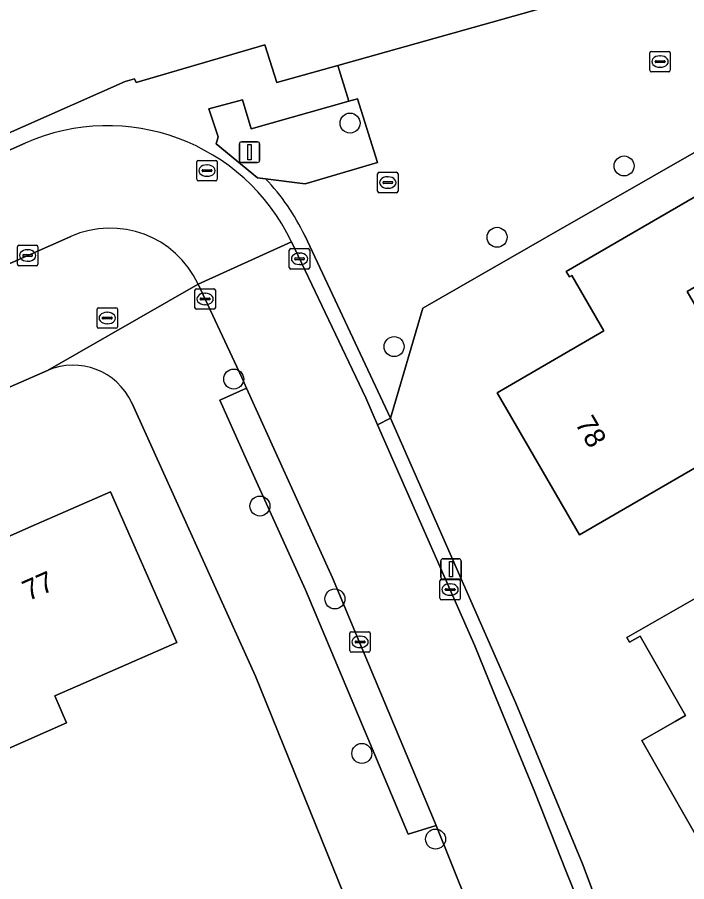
# Model space of a CAD drawing. Extents: x 158455 to 159797, y 387218 to 388672.
# Drawn here: x 159657 to 159689.76, y 387890.58 to 387932.86 of the extents above; entities that cross this region are included whole.
import ezdxf

# ---------------------------------------------------------------- set-up
doc = ezdxf.new("R2010")
doc.units = 0
for name, color, linetype in [('IMGEO_Boom', 7, 'Continuous'), ('IMGEO_Brandkraan', 7, 'Continuous'), ('IMGEO_Erf', 7, 'Continuous'), ('IMGEO_Kolk', 7, 'Continuous'), ('IMGEO_Lichtmast', 7, 'Continuous'), ('IMGEO_Muur', 7, 'Continuous'), ('IMGEO_Pand', 7, 'Continuous'), ('IMGEO_Pand_nummerreeks', 7, 'Continuous'), ('IMGEO_Parkeervlak_open', 7, 'Continuous'), ('IMGEO_Rijbaan_lokaal_open', 7, 'Continuous'), ('IMGEO_Rioolput', 7, 'Continuous'), ('IMGEO_Voetpad_open', 7, 'Continuous')]:
    doc.layers.add(name, color=color, linetype=linetype)

msp = doc.modelspace()

# ---------------------------------------------------------------- linework, layer by layer
at = {"layer": 'IMGEO_Boom'}
for centre in [(159673.279, 387927.684), (159686.691, 387925.588), (159680.475, 387922.098), (159675.437, 387916.752), (159667.587, 387915.165), (159668.869, 387908.956), (159672.539, 387904.41), (159673.859, 387896.855), (159677.465, 387892.664)]:
    msp.add_circle(centre, 0.489, dxfattribs=at)
at = {"layer": 'IMGEO_Brandkraan'}
for p, q in [((159660.898, 387917.724), (159660.898, 387918.576)), ((159660.973, 387918.65), (159661.825, 387918.65)), ((159661.899, 387918.576), (159661.899, 387917.724)), ((159661.157, 387918.144), (159661.157, 387918.156)), ((159661.595, 387918.107), (159661.197, 387918.107)), ((159661.2, 387918.193), (159661.598, 387918.193)), ((159661.386, 387918.43), (159661.411, 387918.43)), ((159661.641, 387918.156), (159661.641, 387918.144)), ((159661.825, 387917.65), (159660.973, 387917.65)), ((159661.409, 387917.87), (159661.384, 387917.87))]:
    msp.add_line(p, q, dxfattribs=at)
for points in [[(159660.898, 387917.724), (159660.898, 387918.576)], [(159660.973, 387918.65), (159661.825, 387918.65)], [(159661.899, 387918.576), (159661.899, 387917.724)], [(159661.825, 387917.65), (159660.973, 387917.65)]]:
    msp.add_lwpolyline(points, dxfattribs=at)
for centre, radius, start, end in [((159660.975, 387918.574), 0.0765, 91.552, 178.448), ((159660.975, 387918.574), 0.0765, 91.552, 178.448), ((159661.823, 387918.574), 0.0765, 1.552, 88.448), ((159661.823, 387918.574), 0.0765, 1.552, 88.448), ((159661.197, 387918.153), 0.0403, 85.8775, 175.7526), ((159661.194, 387918.143), 0.0366, 178.938, 274.7102), ((159661.598, 387918.15), 0.043, 264.8664, 352.4533), ((159661.602, 387918.155), 0.0386, 1.7309, 96.639), ((159660.975, 387917.726), 0.0765, 181.552, 268.448), ((159660.975, 387917.726), 0.0765, 181.552, 268.448), ((159661.823, 387917.726), 0.0765, 271.552, 358.448), ((159661.823, 387917.726), 0.0765, 271.552, 358.448)]:
    msp.add_arc(centre, radius, start, end, dxfattribs=at)
for centre, major_axis, ratio, start_param, end_param in [((159661.385, 387918.15), (-0.387, 0.002), 0.722429, 4.712389, 7.853982), ((159661.41, 387918.15), (-0.39, 0.002), 0.717154, 1.570796, 4.712389)]:
    msp.add_ellipse(centre, major_axis=major_axis, ratio=ratio, start_param=start_param, end_param=end_param, dxfattribs=at)
at = {"layer": 'IMGEO_Erf'}
for points in [[(159702.19, 387970.058), (159647.419, 387954.921), (159633.893, 387951.057), (159634.028, 387950.585), (159634.407, 387949.235), (159613.147, 387943.256), (159602.889, 387938.954), (159599.862, 387929.051), (159598.754, 387925.426), (159600.473, 387921.414), (159603.695, 387913.897), (159605.238, 387909.562), (159606.579, 387905.072), (159662.277, 387929.722), (159662.726, 387929.849), (159662.808, 387929.675), (159669.109, 387931.514), (159669.706, 387929.67), (159672.689, 387930.509), (159685.527, 387934.12), (159684.978, 387936.075), (159696.722, 387939.407)], [(159698.454, 387931.01), (159682.894, 387922.1), (159676.85, 387918.639), (159675.263, 387913.26), (159681.394, 387899.313), (159684.655, 387891.448), (159686.838, 387885.63), (159691.857, 387871.353)], [(159658.474, 387915.578), (159615.46, 387896.763), (159596.208, 387888.17)], [(159684.448, 387858.253), (159678.761, 387875.107), (159674.874, 387885.293), (159668.658, 387900.633), (159662.597, 387914.003)], [(159655.784, 387907.116), (159657.676, 387907.948), (159661.557, 387909.655), (159664.798, 387902.287), (159660.222, 387900.274), (159658.832, 387899.663), (159659.412, 387898.349), (159656.272, 387896.968)]]:
    msp.add_lwpolyline(points, dxfattribs=at)
for points in [[(159680.486, 387914.499), (159685.701, 387917.524), (159684.135, 387920.225), (159684.018, 387920.157), (159683.863, 387920.425), (159690.885, 387924.497), (159692.876, 387921.064), (159692.585, 387920.895), (159692.507, 387921.03), (159689.784, 387919.45), (159692.061, 387915.524), (159693.624, 387912.83), (159684.518, 387907.548)], [(159691.13, 387891.225), (159687.555, 387897.491), (159689.184, 387898.421), (159689.696, 387898.713), (159687.484, 387902.59), (159686.958, 387902.289), (159686.819, 387902.532), (159694.7, 387907.029), (159698.608, 387900.18), (159696.93, 387899.223), (159698.948, 387895.687)]]:
    msp.add_lwpolyline(points, close=True, dxfattribs=at)
msp.add_arc((159659.739, 387912.707), 3.138, 24.4009, 113.785, dxfattribs=at)
at = {"layer": 'IMGEO_Kolk'}
for p, q in [((159688.028, 387931.193), (159688.88, 387931.193)), ((159687.953, 387930.267), (159687.953, 387931.119)), ((159688.255, 387930.736), (159688.653, 387930.736)), ((159688.441, 387930.973), (159688.466, 387930.973)), ((159688.954, 387931.119), (159688.954, 387930.267)), ((159688.212, 387930.687), (159688.212, 387930.699)), ((159688.65, 387930.65), (159688.252, 387930.65)), ((159688.464, 387930.413), (159688.439, 387930.413)), ((159688.696, 387930.699), (159688.696, 387930.687)), ((159688.88, 387930.193), (159688.028, 387930.193)), ((159674.704, 387925.278), (159675.556, 387925.278)), ((159674.629, 387924.352), (159674.629, 387925.204)), ((159674.931, 387924.821), (159675.329, 387924.821)), ((159675.117, 387925.058), (159675.142, 387925.058)), ((159675.63, 387925.204), (159675.63, 387924.352)), ((159674.888, 387924.772), (159674.888, 387924.784)), ((159675.326, 387924.735), (159674.928, 387924.735)), ((159675.14, 387924.498), (159675.115, 387924.498)), ((159675.372, 387924.784), (159675.372, 387924.772)), ((159675.556, 387924.278), (159674.704, 387924.278)), ((159657.002, 387920.783), (159657.002, 387921.635)), ((159657.077, 387921.709), (159657.929, 387921.709)), ((159657.49, 387921.489), (159657.515, 387921.489)), ((159658.003, 387921.635), (159658.003, 387920.783)), ((159670.309, 387920.62), (159670.309, 387921.472)), ((159670.384, 387921.546), (159671.236, 387921.546)), ((159671.31, 387921.472), (159671.31, 387920.62)), ((159657.261, 387921.203), (159657.261, 387921.215)), ((159657.699, 387921.166), (159657.301, 387921.166)), ((159657.304, 387921.252), (159657.702, 387921.252)), ((159657.745, 387921.215), (159657.745, 387921.203)), ((159670.568, 387921.04), (159670.568, 387921.052)), ((159671.006, 387921.003), (159670.608, 387921.003)), ((159670.611, 387921.089), (159671.009, 387921.089)), ((159670.797, 387921.326), (159670.822, 387921.326)), ((159671.052, 387921.052), (159671.052, 387921.04)), ((159657.929, 387920.709), (159657.077, 387920.709)), ((159657.513, 387920.929), (159657.488, 387920.929)), ((159670.82, 387920.766), (159670.795, 387920.766)), ((159671.236, 387920.546), (159670.384, 387920.546)), ((159665.688, 387918.657), (159665.688, 387919.509)), ((159665.763, 387919.583), (159666.615, 387919.583)), ((159666.176, 387919.363), (159666.201, 387919.363)), ((159666.689, 387919.509), (159666.689, 387918.657)), ((159665.947, 387919.077), (159665.947, 387919.089)), ((159666.385, 387919.04), (159665.987, 387919.04)), ((159665.99, 387919.126), (159666.388, 387919.126)), ((159666.431, 387919.089), (159666.431, 387919.077)), ((159666.615, 387918.583), (159665.763, 387918.583)), ((159666.199, 387918.803), (159666.174, 387918.803)), ((159677.752, 387905.369), (159678.604, 387905.369)), ((159677.677, 387904.443), (159677.677, 387905.295)), ((159678.165, 387905.149), (159678.19, 387905.149)), ((159678.678, 387905.295), (159678.678, 387904.443)), ((159677.936, 387904.863), (159677.936, 387904.875)), ((159678.374, 387904.826), (159677.976, 387904.826)), ((159677.979, 387904.912), (159678.377, 387904.912)), ((159678.188, 387904.589), (159678.163, 387904.589)), ((159678.42, 387904.875), (159678.42, 387904.863)), ((159678.604, 387904.369), (159677.752, 387904.369)), ((159673.346, 387902.809), (159674.198, 387902.809)), ((159673.271, 387901.883), (159673.271, 387902.735)), ((159673.759, 387902.589), (159673.784, 387902.589)), ((159674.272, 387902.735), (159674.272, 387901.883)), ((159673.53, 387902.303), (159673.53, 387902.315)), ((159673.968, 387902.266), (159673.57, 387902.266)), ((159673.573, 387902.352), (159673.971, 387902.352)), ((159673.782, 387902.029), (159673.757, 387902.029)), ((159674.014, 387902.315), (159674.014, 387902.303)), ((159674.198, 387901.809), (159673.346, 387901.809))]:
    msp.add_line(p, q, dxfattribs=at)
for points in [[(159688.028, 387931.193), (159688.88, 387931.193)], [(159687.953, 387930.267), (159687.953, 387931.119)], [(159688.954, 387931.119), (159688.954, 387930.267)], [(159688.88, 387930.193), (159688.028, 387930.193)], [(159674.704, 387925.278), (159675.556, 387925.278)], [(159674.629, 387924.352), (159674.629, 387925.204)], [(159675.63, 387925.204), (159675.63, 387924.352)], [(159675.556, 387924.278), (159674.704, 387924.278)], [(159657.002, 387920.783), (159657.002, 387921.635)], [(159657.077, 387921.709), (159657.929, 387921.709)], [(159658.003, 387921.635), (159658.003, 387920.783)], [(159670.309, 387920.62), (159670.309, 387921.472)], [(159670.384, 387921.546), (159671.236, 387921.546)], [(159671.31, 387921.472), (159671.31, 387920.62)], [(159657.929, 387920.709), (159657.077, 387920.709)], [(159671.236, 387920.546), (159670.384, 387920.546)], [(159665.688, 387918.657), (159665.688, 387919.509)], [(159665.763, 387919.583), (159666.615, 387919.583)], [(159666.689, 387919.509), (159666.689, 387918.657)], [(159666.615, 387918.583), (159665.763, 387918.583)], [(159677.752, 387905.369), (159678.604, 387905.369)], [(159677.677, 387904.443), (159677.677, 387905.295)], [(159678.678, 387905.295), (159678.678, 387904.443)], [(159678.604, 387904.369), (159677.752, 387904.369)], [(159673.346, 387902.809), (159674.198, 387902.809)], [(159673.271, 387901.883), (159673.271, 387902.735)], [(159674.272, 387902.735), (159674.272, 387901.883)], [(159674.198, 387901.809), (159673.346, 387901.809)]]:
    msp.add_lwpolyline(points, dxfattribs=at)
for centre, radius, start, end in [((159688.03, 387931.117), 0.0765, 91.552, 178.448), ((159688.03, 387931.117), 0.0765, 91.552, 178.448), ((159688.878, 387931.117), 0.0765, 1.552, 88.448), ((159688.878, 387931.117), 0.0765, 1.552, 88.448), ((159688.252, 387930.696), 0.0403, 85.8775, 175.7526), ((159688.657, 387930.698), 0.0386, 1.7309, 96.639), ((159688.249, 387930.686), 0.0366, 178.938, 274.7102), ((159688.653, 387930.693), 0.043, 264.8664, 352.4533), ((159688.03, 387930.269), 0.0765, 181.552, 268.448), ((159688.03, 387930.269), 0.0765, 181.552, 268.448), ((159688.878, 387930.269), 0.0765, 271.552, 358.448), ((159688.878, 387930.269), 0.0765, 271.552, 358.448), ((159674.706, 387925.202), 0.0765, 91.552, 178.448), ((159674.706, 387925.202), 0.0765, 91.552, 178.448), ((159675.554, 387925.202), 0.0765, 1.552, 88.448), ((159675.554, 387925.202), 0.0765, 1.552, 88.448), ((159674.928, 387924.781), 0.0403, 85.8775, 175.7526), ((159675.333, 387924.783), 0.0386, 1.7309, 96.639), ((159674.925, 387924.771), 0.0366, 178.938, 274.7102), ((159675.329, 387924.778), 0.043, 264.8664, 352.4533), ((159674.706, 387924.354), 0.0765, 181.552, 268.448), ((159674.706, 387924.354), 0.0765, 181.552, 268.448), ((159675.554, 387924.354), 0.0765, 271.552, 358.448), ((159675.554, 387924.354), 0.0765, 271.552, 358.448), ((159657.079, 387921.633), 0.0765, 91.552, 178.448), ((159657.079, 387921.633), 0.0765, 91.552, 178.448), ((159657.927, 387921.633), 0.0765, 1.552, 88.448), ((159657.927, 387921.633), 0.0765, 1.552, 88.448), ((159670.386, 387921.47), 0.0765, 91.552, 178.448), ((159670.386, 387921.47), 0.0765, 91.552, 178.448), ((159671.234, 387921.47), 0.0765, 1.552, 88.448), ((159671.234, 387921.47), 0.0765, 1.552, 88.448), ((159657.301, 387921.212), 0.0403, 85.8775, 175.7526), ((159657.298, 387921.202), 0.0366, 178.938, 274.7102), ((159657.702, 387921.209), 0.043, 264.8664, 352.4533), ((159657.706, 387921.214), 0.0386, 1.7309, 96.639), ((159670.608, 387921.049), 0.0403, 85.8775, 175.7526), ((159670.605, 387921.039), 0.0366, 178.938, 274.7102), ((159671.009, 387921.046), 0.043, 264.8664, 352.4533), ((159671.013, 387921.051), 0.0386, 1.7309, 96.639), ((159657.079, 387920.785), 0.0765, 181.552, 268.448), ((159657.079, 387920.785), 0.0765, 181.552, 268.448), ((159657.927, 387920.785), 0.0765, 271.552, 358.448), ((159657.927, 387920.785), 0.0765, 271.552, 358.448), ((159670.386, 387920.622), 0.0765, 181.552, 268.448), ((159670.386, 387920.622), 0.0765, 181.552, 268.448), ((159671.234, 387920.622), 0.0765, 271.552, 358.448), ((159671.234, 387920.622), 0.0765, 271.552, 358.448), ((159665.765, 387919.507), 0.0765, 91.552, 178.448), ((159665.765, 387919.507), 0.0765, 91.552, 178.448), ((159666.613, 387919.507), 0.0765, 1.552, 88.448), ((159666.613, 387919.507), 0.0765, 1.552, 88.448), ((159665.987, 387919.086), 0.0403, 85.8775, 175.7526), ((159665.984, 387919.076), 0.0366, 178.938, 274.7102), ((159666.388, 387919.083), 0.043, 264.8664, 352.4533), ((159666.392, 387919.088), 0.0386, 1.7309, 96.639), ((159665.765, 387918.659), 0.0765, 181.552, 268.448), ((159665.765, 387918.659), 0.0765, 181.552, 268.448), ((159666.613, 387918.659), 0.0765, 271.552, 358.448), ((159666.613, 387918.659), 0.0765, 271.552, 358.448), ((159677.754, 387905.293), 0.0765, 91.552, 178.448), ((159677.754, 387905.293), 0.0765, 91.552, 178.448), ((159678.602, 387905.293), 0.0765, 1.552, 88.448), ((159678.602, 387905.293), 0.0765, 1.552, 88.448), ((159677.976, 387904.872), 0.0403, 85.8775, 175.7526), ((159677.973, 387904.862), 0.0366, 178.938, 274.7102), ((159678.377, 387904.869), 0.043, 264.8664, 352.4533), ((159678.381, 387904.874), 0.0386, 1.7309, 96.639), ((159677.754, 387904.445), 0.0765, 181.552, 268.448), ((159677.754, 387904.445), 0.0765, 181.552, 268.448), ((159678.602, 387904.445), 0.0765, 271.552, 358.448), ((159678.602, 387904.445), 0.0765, 271.552, 358.448), ((159673.348, 387902.733), 0.0765, 91.552, 178.448), ((159673.348, 387902.733), 0.0765, 91.552, 178.448), ((159674.196, 387902.733), 0.0765, 1.552, 88.448), ((159674.196, 387902.733), 0.0765, 1.552, 88.448), ((159673.57, 387902.312), 0.0403, 85.8775, 175.7526), ((159673.567, 387902.302), 0.0366, 178.938, 274.7102), ((159673.971, 387902.309), 0.043, 264.8664, 352.4533), ((159673.975, 387902.314), 0.0386, 1.7309, 96.639), ((159673.348, 387901.885), 0.0765, 181.552, 268.448), ((159673.348, 387901.885), 0.0765, 181.552, 268.448), ((159674.196, 387901.885), 0.0765, 271.552, 358.448), ((159674.196, 387901.885), 0.0765, 271.552, 358.448)]:
    msp.add_arc(centre, radius, start, end, dxfattribs=at)
for centre, major_axis, ratio, start_param, end_param in [((159688.44, 387930.693), (-0.387, 0.002), 0.722429, 4.712389, 7.853982), ((159688.465, 387930.693), (-0.39, 0.002), 0.717154, 1.570796, 4.712389), ((159675.116, 387924.778), (-0.387, 0.002), 0.722429, 4.712389, 7.853982), ((159675.141, 387924.778), (-0.39, 0.002), 0.717154, 1.570796, 4.712389), ((159657.489, 387921.209), (-0.387, 0.002), 0.722429, 4.712389, 7.853982), ((159657.514, 387921.209), (-0.39, 0.002), 0.717154, 1.570796, 4.712389), ((159670.796, 387921.046), (-0.387, 0.002), 0.722429, 4.712389, 7.853982), ((159670.821, 387921.046), (-0.39, 0.002), 0.717154, 1.570796, 4.712389), ((159666.175, 387919.083), (-0.387, 0.002), 0.722429, 4.712389, 7.853982), ((159666.2, 387919.083), (-0.39, 0.002), 0.717154, 1.570796, 4.712389), ((159678.164, 387904.869), (-0.387, 0.002), 0.722429, 4.712389, 7.853982), ((159678.189, 387904.869), (-0.39, 0.002), 0.717154, 1.570796, 4.712389), ((159673.758, 387902.309), (-0.387, 0.002), 0.722429, 4.712389, 7.853982), ((159673.783, 387902.309), (-0.39, 0.002), 0.717154, 1.570796, 4.712389)]:
    msp.add_ellipse(centre, major_axis=major_axis, ratio=ratio, start_param=start_param, end_param=end_param, dxfattribs=at)
at = {"layer": 'IMGEO_Lichtmast'}
for p, q in [((159667.865, 387925.863), (159667.865, 387926.663)), ((159667.865, 387926.663), (159667.865, 387925.863)), ((159667.965, 387926.763), (159668.755, 387926.763)), ((159668.755, 387926.763), (159667.965, 387926.763)), ((159668.855, 387926.663), (159668.855, 387925.863)), ((159668.855, 387925.863), (159668.855, 387926.663)), ((159668.755, 387925.763), (159667.965, 387925.763)), ((159667.965, 387925.763), (159668.755, 387925.763)), ((159677.724, 387905.473), (159677.724, 387906.273)), ((159677.724, 387906.273), (159677.724, 387905.473)), ((159677.824, 387906.373), (159678.614, 387906.373)), ((159678.614, 387906.373), (159677.824, 387906.373)), ((159678.714, 387906.273), (159678.714, 387905.473)), ((159678.714, 387905.473), (159678.714, 387906.273)), ((159678.614, 387905.373), (159677.824, 387905.373)), ((159677.824, 387905.373), (159678.614, 387905.373))]:
    msp.add_line(p, q, dxfattribs=at)
for points in [[(159668.285, 387926.638), (159668.435, 387926.638), (159668.435, 387925.888), (159668.285, 387925.888), (159668.285, 387926.638)], [(159678.144, 387906.248), (159678.294, 387906.248), (159678.294, 387905.498), (159678.144, 387905.498), (159678.144, 387906.248)]]:
    msp.add_lwpolyline(points, dxfattribs=at)
for centre, start, end in [((159667.965, 387926.663), 90, 180), ((159667.965, 387926.663), 90, 180), ((159668.755, 387926.663), 0, 90), ((159668.755, 387926.663), 360, 90), ((159667.965, 387925.863), 180, 270), ((159667.965, 387925.863), 180, 270), ((159668.755, 387925.863), 270, 0), ((159668.755, 387925.863), 270, 0), ((159677.824, 387906.273), 90, 180), ((159677.824, 387906.273), 90, 180), ((159678.614, 387906.273), 0, 90), ((159678.614, 387906.273), 360, 90), ((159677.824, 387905.473), 180, 270), ((159677.824, 387905.473), 180, 270), ((159678.614, 387905.473), 270, 0), ((159678.614, 387905.473), 270, 0)]:
    msp.add_arc(centre, 0.1, start, end, dxfattribs=at)
at = {"layer": 'IMGEO_Muur'}
msp.add_lwpolyline([(159682.894, 387922.1), (159698.454, 387931.01)], dxfattribs=at)
at = {"layer": 'IMGEO_Pand'}
for points in [[(159692.876, 387921.064), (159690.885, 387924.497), (159683.863, 387920.425), (159684.018, 387920.157), (159684.135, 387920.225), (159685.701, 387917.524), (159680.486, 387914.499), (159684.518, 387907.548), (159693.624, 387912.83), (159692.061, 387915.524), (159689.784, 387919.45), (159692.507, 387921.03), (159692.585, 387920.895)], [(159656.272, 387896.968), (159659.412, 387898.349), (159658.832, 387899.663), (159660.222, 387900.274), (159664.798, 387902.287), (159661.557, 387909.655), (159657.676, 387907.948), (159655.784, 387907.116), (159655.009, 387908.877), (159651.571, 387907.365)], [(159689.184, 387898.421), (159687.555, 387897.491), (159691.13, 387891.225), (159698.948, 387895.687), (159696.93, 387899.223), (159698.608, 387900.18), (159694.7, 387907.029), (159686.819, 387902.532), (159686.958, 387902.289), (159687.484, 387902.59), (159689.696, 387898.713)]]:
    msp.add_lwpolyline(points, close=True, dxfattribs=at)
at = {"layer": 'IMGEO_Parkeervlak_open'}
msp.add_lwpolyline([(159677.502, 387893.336), (159672.422, 387905.449), (159669.55, 387911.77), (159668.221, 387914.722), (159666.902, 387914.133), (159668.234, 387911.175), (159671.102, 387904.863), (159676.119, 387892.902)], close=True, dxfattribs=at)
at = {"layer": 'IMGEO_Rijbaan_lokaal_open'}
for points in [[(159701.675, 387932.855), (159706.664, 387935.712), (159707.442, 387933.503), (159711.198, 387934.585), (159709.532, 387940.592), (159708.508, 387944.283), (159709.449, 387946.114), (159708.62, 387949.114), (159709.602, 387949.394), (159709.113, 387951.144), (159707.712, 387950.771), (159698.681, 387948.229), (159699.755, 387944.413), (159696.722, 387939.407), (159684.978, 387936.075), (159685.527, 387934.12), (159672.689, 387930.509), (159673.229, 387928.756), (159673.648, 387928.874), (159674.625, 387925.753), (159671.084, 387924.713), (159669.148, 387924.96)], [(159671.061, 387922.183), (159675.263, 387913.26), (159676.85, 387918.639), (159682.894, 387922.1), (159698.454, 387931.01), (159701.675, 387932.855)], [(159657.385, 387926.706), (159626.351, 387912.999), (159607.091, 387904.47), (159598.127, 387900.501)], [(159598.053, 387895.311), (159600.083, 387896.013), (159610.453, 387900.52), (159614.917, 387902.46), (159625.311, 387906.978), (159626.165, 387907.349), (159633.471, 387910.58), (159642.686, 387914.655), (159651.262, 387918.448), (159655.62, 387920.375), (159659.615, 387922.142)], [(159691.237, 387871.154), (159686.163, 387885.389), (159683.855, 387891.078), (159682.327, 387894.958), (159680.297, 387899.87), (159679.391, 387902.124), (159675.394, 387911.176), (159674.629, 387912.927), (159674.054, 387914.243), (159670.415, 387921.875), (159665.847, 387919.81), (159667.986, 387915.245), (159668.221, 387914.722), (159669.55, 387911.77), (159672.422, 387905.449), (159677.502, 387893.336), (159679.854, 387887.442), (159682.622, 387880.243), (159683.718, 387877.284), (159686.936, 387868.226), (159690.383, 387857.829)], [(159665.847, 387919.81), (159670.415, 387921.875)]]:
    msp.add_lwpolyline(points, dxfattribs=at)
for centre, radius, start, end in [((159661.413, 387917.584), 9.972, 25.4875, 113.827), ((159661.45, 387917.61), 10.643, 25.4471, 43.6767), ((159661.54, 387917.792), 4.756, 25.0996, 113.8689)]:
    msp.add_arc(centre, radius, start, end, dxfattribs=at)
at = {"layer": 'IMGEO_Rioolput'}
for p, q in [((159665.782, 387924.935), (159665.782, 387925.787)), ((159665.857, 387925.861), (159666.709, 387925.861)), ((159666.27, 387925.641), (159666.295, 387925.641)), ((159666.783, 387925.787), (159666.783, 387924.935)), ((159666.041, 387925.355), (159666.041, 387925.367)), ((159666.479, 387925.318), (159666.081, 387925.318)), ((159666.084, 387925.404), (159666.482, 387925.404)), ((159666.525, 387925.367), (159666.525, 387925.355)), ((159666.709, 387924.861), (159665.857, 387924.861)), ((159666.293, 387925.081), (159666.268, 387925.081))]:
    msp.add_line(p, q, dxfattribs=at)
for points in [[(159665.782, 387924.935), (159665.782, 387925.787)], [(159665.857, 387925.861), (159666.709, 387925.861)], [(159666.783, 387925.787), (159666.783, 387924.935)], [(159666.709, 387924.861), (159665.857, 387924.861)]]:
    msp.add_lwpolyline(points, dxfattribs=at)
for centre, radius, start, end in [((159665.859, 387925.785), 0.0765, 91.552, 178.448), ((159665.859, 387925.785), 0.0765, 91.552, 178.448), ((159666.707, 387925.785), 0.0765, 1.552, 88.448), ((159666.707, 387925.785), 0.0765, 1.552, 88.448), ((159666.081, 387925.364), 0.0403, 85.8775, 175.7526), ((159666.078, 387925.354), 0.0366, 178.938, 274.7102), ((159666.482, 387925.361), 0.043, 264.8664, 352.4533), ((159666.486, 387925.366), 0.0386, 1.7309, 96.639), ((159665.859, 387924.937), 0.0765, 181.552, 268.448), ((159665.859, 387924.937), 0.0765, 181.552, 268.448), ((159666.707, 387924.937), 0.0765, 271.552, 358.448), ((159666.707, 387924.937), 0.0765, 271.552, 358.448)]:
    msp.add_arc(centre, radius, start, end, dxfattribs=at)
for centre, major_axis, ratio, start_param, end_param in [((159666.269, 387925.361), (-0.387, 0.002), 0.722429, 4.712389, 7.853982), ((159666.294, 387925.361), (-0.39, 0.002), 0.717154, 1.570796, 4.712389)]:
    msp.add_ellipse(centre, major_axis=major_axis, ratio=ratio, start_param=start_param, end_param=end_param, dxfattribs=at)
at = {"layer": 'IMGEO_Voetpad_open'}
for points in [[(159669.148, 387924.96), (159668.751, 387925.011), (159666.737, 387926.672), (159666.823, 387927.013), (159666.37, 387928.378), (159668.025, 387928.824), (159668.448, 387927.406), (159673.229, 387928.756), (159672.689, 387930.509), (159669.706, 387929.67), (159669.109, 387931.514), (159662.808, 387929.675), (159662.726, 387929.849), (159662.277, 387929.722), (159606.579, 387905.072), (159598.485, 387901.496), (159596.639, 387900.927), (159594.957, 387900.655), (159593.339, 387906.166), (159592.821, 387906.018), (159591.354, 387906.466)], [(159626.351, 387912.999), (159657.385, 387926.706)], [(159659.615, 387922.142), (159655.62, 387920.375), (159656.24, 387919.066), (159651.875, 387917.136), (159651.262, 387918.448), (159642.686, 387914.655), (159643.298, 387913.343), (159634.084, 387909.268), (159633.471, 387910.58), (159626.165, 387907.349), (159625.311, 387906.978), (159625.924, 387905.665), (159615.529, 387901.148), (159614.917, 387902.46), (159610.453, 387900.52), (159611.065, 387899.208), (159598.736, 387893.849), (159598.053, 387895.311)], [(159670.415, 387921.875), (159674.054, 387914.243), (159674.629, 387912.927), (159675.263, 387913.26), (159671.061, 387922.183)], [(159658.474, 387915.578), (159665.847, 387919.81)], [(159671.102, 387904.863), (159668.234, 387911.175), (159666.902, 387914.133), (159668.221, 387914.722), (159667.986, 387915.245), (159665.847, 387919.81), (159658.474, 387915.578)], [(159595.67, 387894.925), (159596.208, 387888.17), (159615.46, 387896.763), (159658.474, 387915.578)], [(159662.597, 387914.003), (159668.658, 387900.633), (159674.874, 387885.293), (159678.761, 387875.107), (159684.448, 387858.253), (159688.291, 387859.616), (159685.571, 387867.757), (159686.936, 387868.226), (159683.718, 387877.284), (159682.362, 387876.788), (159681.27, 387879.737), (159678.51, 387886.914), (159679.854, 387887.442), (159677.502, 387893.336), (159676.119, 387892.902), (159671.102, 387904.863)], [(159691.857, 387871.353), (159686.838, 387885.63), (159684.655, 387891.448), (159681.394, 387899.313), (159675.263, 387913.26), (159674.629, 387912.927), (159675.394, 387911.176), (159679.391, 387902.124), (159680.297, 387899.87), (159682.327, 387894.958), (159683.855, 387891.078), (159686.163, 387885.389), (159691.237, 387871.154)]]:
    msp.add_lwpolyline(points, dxfattribs=at)
msp.add_lwpolyline([(159673.648, 387928.874), (159673.229, 387928.756), (159668.448, 387927.406), (159668.025, 387928.824), (159666.37, 387928.378), (159666.823, 387927.013), (159666.737, 387926.672), (159668.751, 387925.011), (159669.148, 387924.96), (159671.084, 387924.713), (159674.625, 387925.753)], close=True, dxfattribs=at)
for centre, radius, start, end in [((159661.413, 387917.584), 9.972, 25.4875, 113.827), ((159661.45, 387917.61), 10.643, 25.4471, 43.6767), ((159661.54, 387917.792), 4.756, 25.0996, 113.8689), ((159659.739, 387912.707), 3.138, 24.4009, 113.785)]:
    msp.add_arc(centre, radius, start, end, dxfattribs=at)

# ---------------------------------------------------------------- texts
at = {"layer": 'IMGEO_Pand_nummerreeks'}
for s, rotation, p in [('78', 300.1163, (159684.269, 387913)), ('77', 23.7996, (159657.532, 387904.295))]:
    msp.add_text(s, height=1, rotation=rotation, dxfattribs=at).set_placement(p)

doc.saveas('drawing.dxf')
